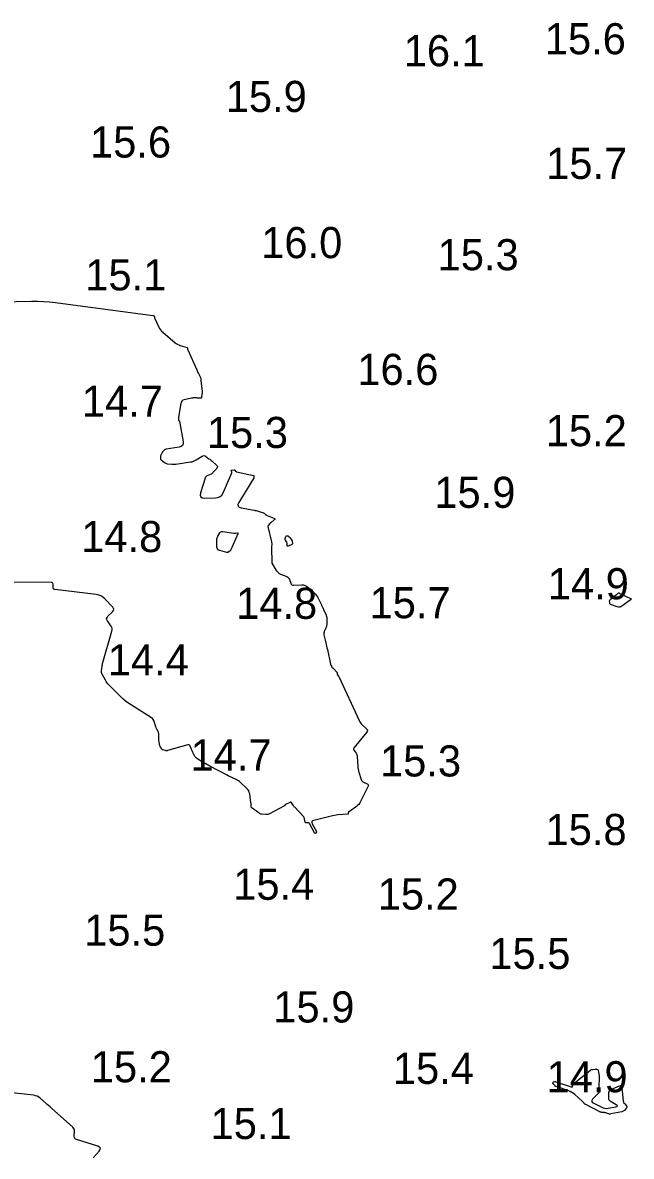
# Model space of a CAD drawing. Extents: x 1023796 to 1112670, y 656573 to 837340.
# Drawn here: x 1101265.3 to 1101363, y 690081.5 to 690263.7 of the extents above; entities that cross this region are included whole.
import ezdxf

# ---------------------------------------------------------------- set-up
doc = ezdxf.new("R2010")
doc.units = 0
doc.layers.add('V-CHAN-CONT-15FT', color=7, linetype='Continuous')
doc.layers.add('V-TOPO-SOUN', color=7, linetype='Continuous')

msp = doc.modelspace()

# ---------------------------------------------------------------- linework, layer by layer
at = {"layer": 'V-CHAN-CONT-15FT'}
for points in [[(1101261.74, 690218.83), (1101266.67, 690218.94), (1101267.64, 690218.94), (1101268.61, 690218.9), (1101269.57, 690218.83), (1101270.54, 690218.72), (1101286.16, 690216.64), (1101286.18, 690216.64), (1101286.21, 690216.63), (1101286.24, 690216.62), (1101286.26, 690216.61), (1101286.36, 690216.54), (1101286.38, 690216.52), (1101286.4, 690216.5), (1101286.41, 690216.48), (1101286.41, 690216.45), (1101286.43, 690216.27), (1101286.44, 690216.23), (1101286.45, 690216.19), (1101286.46, 690216.16), (1101286.48, 690216.12), (1101287.12, 690214.76), (1101287.25, 690214.53), (1101287.39, 690214.31), (1101287.56, 690214.11), (1101287.75, 690213.93), (1101289.75, 690212.21), (1101289.78, 690212.19), (1101289.8, 690212.17), (1101289.83, 690212.16), (1101289.86, 690212.14), (1101289.98, 690212.09), (1101290.01, 690212.08), (1101290.04, 690212.07), (1101290.07, 690212.05), (1101290.09, 690212.04), (1101290.35, 690211.89), (1101290.4, 690211.86), (1101290.45, 690211.84), (1101290.51, 690211.81), (1101290.56, 690211.79), (1101291.66, 690211.46), (1101291.69, 690211.44), (1101291.71, 690211.42), (1101291.72, 690211.4), (1101291.73, 690211.36), (1101291.73, 690211.22), (1101291.73, 690211.18), (1101291.74, 690211.15), (1101291.75, 690211.12), (1101291.76, 690211.08), (1101293.2, 690207.88), (1101293.27, 690207.74), (1101293.33, 690207.6), (1101293.4, 690207.46), (1101293.47, 690207.32), (1101293.85, 690206.55), (1101293.86, 690206.51), (1101293.87, 690206.48), (1101293.87, 690206.45), (1101293.87, 690206.41), (1101293.85, 690206.26), (1101293.85, 690206.23), (1101293.85, 690206.19), (1101293.85, 690206.15), (1101293.85, 690206.12), (1101294.06, 690204.44), (1101294.07, 690204.33), (1101294.07, 690204.22), (1101294.07, 690204.1), (1101294.05, 690203.99), (1101293.98, 690203.49), (1101293.96, 690203.41), (1101293.92, 690203.36), (1101293.86, 690203.33), (1101293.78, 690203.33), (1101293.42, 690203.36), (1101293.33, 690203.36), (1101293.25, 690203.37), (1101293.16, 690203.37), (1101293.07, 690203.37), (1101292.72, 690203.37), (1101292.63, 690203.37), (1101292.54, 690203.36), (1101292.45, 690203.35), (1101292.37, 690203.33), (1101291.19, 690203.06), (1101290.99, 690202.99), (1101290.83, 690202.87), (1101290.72, 690202.71), (1101290.66, 690202.5), (1101290.27, 690200.29), (1101290.26, 690200.23), (1101290.26, 690200.18), (1101290.26, 690200.13), (1101290.26, 690200.08), (1101290.28, 690199.8), (1101290.28, 690199.78), (1101290.29, 690199.77), (1101290.3, 690199.75), (1101290.32, 690199.74), (1101290.4, 690199.69), (1101290.42, 690199.68), (1101290.43, 690199.66), (1101290.44, 690199.65), (1101290.44, 690199.63), (1101291.01, 690196.3), (1101291.02, 690195.97), (1101290.92, 690195.72), (1101290.71, 690195.55), (1101290.4, 690195.45), (1101288.32, 690195.15), (1101288.25, 690195.14), (1101288.18, 690195.11), (1101288.12, 690195.07), (1101288.06, 690195.03), (1101287.83, 690194.82), (1101287.78, 690194.77), (1101287.73, 690194.71), (1101287.69, 690194.65), (1101287.66, 690194.58), (1101287.42, 690194.05), (1101287.4, 690194), (1101287.38, 690193.95), (1101287.37, 690193.89), (1101287.37, 690193.84), (1101287.38, 690193.61), (1101287.39, 690193.56), (1101287.41, 690193.51), (1101287.44, 690193.47), (1101287.48, 690193.43), (1101288.01, 690193.01), (1101288.12, 690192.94), (1101288.23, 690192.88), (1101288.35, 690192.84), (1101288.48, 690192.81), (1101289.21, 690192.73), (1101289.38, 690192.71), (1101289.54, 690192.71), (1101289.71, 690192.72), (1101289.88, 690192.73), (1101292.23, 690193.08), (1101292.47, 690193.13), (1101292.7, 690193.2), (1101292.91, 690193.3), (1101293.12, 690193.42), (1101294.07, 690194.03), (1101294.21, 690194.09), (1101294.35, 690194.11), (1101294.49, 690194.08), (1101294.62, 690194.01), (1101295.16, 690193.61), (1101295.29, 690193.51), (1101295.42, 690193.41), (1101295.55, 690193.3), (1101295.68, 690193.2), (1101296.37, 690192.59), (1101296.49, 690192.46), (1101296.53, 690192.33), (1101296.5, 690192.19), (1101296.41, 690192.05), (1101295.82, 690191.38), (1101295.73, 690191.28), (1101295.62, 690191.2), (1101295.51, 690191.13), (1101295.39, 690191.07), (1101294.88, 690190.86), (1101294.76, 690190.79), (1101294.67, 690190.71), (1101294.59, 690190.61), (1101294.54, 690190.49), (1101293.82, 690188.11), (1101293.77, 690187.74), (1101293.85, 690187.48), (1101294.08, 690187.33), (1101294.45, 690187.28), (1101296.21, 690187.3), (1101296.62, 690187.36), (1101296.96, 690187.51), (1101297.23, 690187.77), (1101297.44, 690188.12), (1101298.83, 690191.32), (1101298.85, 690191.37), (1101298.85, 690191.42), (1101298.85, 690191.46), (1101298.83, 690191.51), (1101298.75, 690191.7), (1101298.73, 690191.74), (1101298.74, 690191.77), (1101298.76, 690191.79), (1101298.81, 690191.79), (1101299.2, 690191.8), (1101299.24, 690191.8), (1101299.27, 690191.79), (1101299.31, 690191.77), (1101299.34, 690191.74), (1101299.45, 690191.61), (1101299.48, 690191.58), (1101299.51, 690191.55), (1101299.55, 690191.53), (1101299.59, 690191.52), (1101302.33, 690190.91), (1101302.34, 690190.9), (1101302.34, 690190.9), (1101302.35, 690190.89), (1101302.35, 690190.89), (1101302.36, 690190.85), (1101302.36, 690190.84), (1101302.36, 690190.83), (1101302.36, 690190.82), (1101302.37, 690190.82), (1101302.39, 690190.77), (1101302.4, 690190.76), (1101302.4, 690190.75), (1101302.4, 690190.74), (1101302.4, 690190.73), (1101302.37, 690190.65), (1101302.36, 690190.63), (1101302.36, 690190.61), (1101302.36, 690190.59), (1101302.36, 690190.58), (1101302.35, 690190.5), (1101302.35, 690190.49), (1101302.35, 690190.47), (1101302.34, 690190.45), (1101302.33, 690190.44), (1101299.96, 690186.56), (1101299.83, 690186.25), (1101299.84, 690186), (1101300.02, 690185.82), (1101300.34, 690185.71), (1101302.45, 690185.34), (1101302.61, 690185.3), (1101302.77, 690185.27), (1101302.93, 690185.22), (1101303.09, 690185.17), (1101303.91, 690184.89), (1101303.97, 690184.87), (1101304.03, 690184.84), (1101304.08, 690184.81), (1101304.13, 690184.77), (1101304.32, 690184.61), (1101304.37, 690184.57), (1101304.42, 690184.54), (1101304.48, 690184.51), (1101304.53, 690184.48), (1101305.6, 690184.05), (1101305.7, 690183.99), (1101305.73, 690183.93), (1101305.72, 690183.86), (1101305.64, 690183.78), (1101305.14, 690183.37), (1101305.08, 690183.33), (1101305.04, 690183.29), (1101304.99, 690183.24), (1101304.94, 690183.19), (1101304.71, 690182.91), (1101304.7, 690182.9), (1101304.68, 690182.88), (1101304.67, 690182.87), (1101304.66, 690182.85), (1101304.62, 690182.78), (1101304.61, 690182.76), (1101304.6, 690182.74), (1101304.6, 690182.73), (1101304.6, 690182.71), (1101305.21, 690180.24), (1101305.23, 690180.14), (1101305.25, 690180.05), (1101305.25, 690179.95), (1101305.24, 690179.85), (1101305.21, 690179.45), (1101305.2, 690179.35), (1101305.2, 690179.26), (1101305.2, 690179.16), (1101305.2, 690179.06), (1101305.25, 690177.2), (1101305.25, 690177.16), (1101305.25, 690177.13), (1101305.25, 690177.1), (1101305.25, 690177.06), (1101305.26, 690176.93), (1101305.26, 690176.89), (1101305.27, 690176.86), (1101305.28, 690176.83), (1101305.29, 690176.8), (1101305.98, 690175.65), (1101306.11, 690175.47), (1101306.27, 690175.31), (1101306.45, 690175.18), (1101306.65, 690175.07), (1101307.67, 690174.66), (1101307.81, 690174.58), (1101307.93, 690174.48), (1101308.02, 690174.36), (1101308.09, 690174.22), (1101308.31, 690173.59), (1101308.38, 690173.45), (1101308.47, 690173.35), (1101308.6, 690173.3), (1101308.75, 690173.28), (1101310.08, 690173.33), (1101310.35, 690173.32), (1101310.6, 690173.25), (1101310.83, 690173.14), (1101311.04, 690172.98), (1101312.11, 690171.98), (1101312.26, 690171.82), (1101312.4, 690171.66), (1101312.53, 690171.48), (1101312.64, 690171.29), (1101313.23, 690170.14), (1101313.24, 690170.13), (1101313.24, 690170.12), (1101313.25, 690170.11), (1101313.25, 690170.09), (1101313.25, 690170.04), (1101313.25, 690170.02), (1101313.26, 690170.01), (1101313.26, 690170), (1101313.27, 690169.98), (1101313.46, 690169.63), (1101313.49, 690169.57), (1101313.52, 690169.51), (1101313.55, 690169.45), (1101313.58, 690169.38), (1101313.94, 690168.56), (1101313.97, 690168.49), (1101313.99, 690168.43), (1101314.01, 690168.36), (1101314.03, 690168.29), (1101314.09, 690168.02), (1101314.1, 690167.95), (1101314.11, 690167.88), (1101314.11, 690167.81), (1101314.11, 690167.74), (1101314.08, 690166.92), (1101314.06, 690166.78), (1101314.04, 690166.64), (1101313.99, 690166.51), (1101313.94, 690166.37), (1101313.69, 690165.85), (1101313.64, 690165.72), (1101313.61, 690165.59), (1101313.61, 690165.45), (1101313.63, 690165.31), (1101313.94, 690164.01), (1101314, 690163.74), (1101314.06, 690163.48), (1101314.12, 690163.21), (1101314.18, 690162.95), (1101314.7, 690160.61), (1101314.75, 690160.44), (1101314.83, 690160.28), (1101314.92, 690160.13), (1101315.03, 690159.99), (1101315.78, 690159.22), (1101315.78, 690159.21), (1101315.78, 690159.21), (1101315.78, 690159.2), (1101315.78, 690159.2), (1101315.76, 690159.18), (1101315.75, 690159.18), (1101315.75, 690159.17), (1101315.75, 690159.16), (1101315.75, 690159.16), (1101315.75, 690158.99), (1101315.76, 690158.96), (1101315.76, 690158.93), (1101315.78, 690158.91), (1101315.79, 690158.88), (1101315.93, 690158.73), (1101315.96, 690158.69), (1101315.98, 690158.65), (1101316, 690158.62), (1101316.02, 690158.58), (1101319.28, 690151.53), (1101319.38, 690151.34), (1101319.5, 690151.16), (1101319.63, 690150.99), (1101319.79, 690150.84), (1101320.43, 690150.25), (1101320.55, 690150.11), (1101320.6, 690149.95), (1101320.57, 690149.79), (1101320.47, 690149.63), (1101318.47, 690147.19), (1101318.41, 690147.08), (1101318.38, 690146.97), (1101318.4, 690146.86), (1101318.46, 690146.74), (1101318.78, 690146.28), (1101318.85, 690146.16), (1101318.91, 690146.04), (1101318.95, 690145.91), (1101318.96, 690145.77), (1101319.06, 690144.21), (1101319.09, 690143.96), (1101319.13, 690143.7), (1101319.18, 690143.45), (1101319.25, 690143.21), (1101319.6, 690142.03), (1101319.66, 690141.89), (1101319.74, 690141.77), (1101319.85, 690141.68), (1101319.98, 690141.61), (1101320.56, 690141.37), (1101320.68, 690141.3), (1101320.74, 690141.21), (1101320.76, 690141.1), (1101320.71, 690140.96), (1101319.52, 690138.51), (1101319.39, 690138.28), (1101319.23, 690138.06), (1101319.04, 690137.86), (1101318.83, 690137.69), (1101317.54, 690136.73), (1101317.53, 690136.71), (1101317.51, 690136.69), (1101317.51, 690136.67), (1101317.51, 690136.65), (1101317.54, 690136.54), (1101317.54, 690136.51), (1101317.53, 690136.5), (1101317.52, 690136.49), (1101317.49, 690136.48), (1101315.89, 690136.36), (1101315.61, 690136.33), (1101315.34, 690136.29), (1101315.07, 690136.24), (1101314.8, 690136.18), (1101311.99, 690135.48), (1101311.8, 690135.4), (1101311.69, 690135.28), (1101311.68, 690135.13), (1101311.75, 690134.93), (1101312.42, 690133.68), (1101312.43, 690133.66), (1101312.44, 690133.63), (1101312.44, 690133.61), (1101312.43, 690133.58), (1101312.4, 690133.46), (1101312.39, 690133.44), (1101312.38, 690133.43), (1101312.36, 690133.42), (1101312.34, 690133.41), (1101312.22, 690133.41), (1101312.21, 690133.41), (1101312.21, 690133.41), (1101312.2, 690133.41), (1101312.19, 690133.4), (1101312.17, 690133.39), (1101312.17, 690133.39), (1101312.16, 690133.39), (1101312.16, 690133.39), (1101312.16, 690133.4), (1101311.3, 690134.98), (1101311.26, 690135.04), (1101311.21, 690135.08), (1101311.15, 690135.1), (1101311.09, 690135.1), (1101310.8, 690135.08), (1101310.73, 690135.08), (1101310.68, 690135.1), (1101310.65, 690135.14), (1101310.63, 690135.21), (1101310.51, 690135.75), (1101310.48, 690135.86), (1101310.44, 690135.96), (1101310.38, 690136.06), (1101310.31, 690136.14), (1101308.94, 690137.59), (1101308.87, 690137.66), (1101308.81, 690137.74), (1101308.75, 690137.82), (1101308.69, 690137.91), (1101308.37, 690138.4), (1101308.36, 690138.41), (1101308.36, 690138.41), (1101308.35, 690138.42), (1101308.34, 690138.42), (1101308.3, 690138.42), (1101308.29, 690138.42), (1101308.28, 690138.41), (1101308.27, 690138.41), (1101308.27, 690138.41), (1101307.37, 690137.97), (1101307.35, 690137.96), (1101307.34, 690137.95), (1101307.34, 690137.94), (1101307.34, 690137.92), (1101307.34, 690137.85), (1101307.33, 690137.83), (1101307.33, 690137.82), (1101307.32, 690137.81), (1101307.3, 690137.8), (1101304.91, 690136.54), (1101304.77, 690136.48), (1101304.62, 690136.44), (1101304.47, 690136.42), (1101304.32, 690136.42), (1101303.63, 690136.47), (1101303.51, 690136.49), (1101303.41, 690136.52), (1101303.3, 690136.58), (1101303.21, 690136.64), (1101302.82, 690136.96), (1101302.74, 690137.03), (1101302.65, 690137.09), (1101302.57, 690137.14), (1101302.48, 690137.2), (1101302.09, 690137.43), (1101302.03, 690137.48), (1101301.98, 690137.53), (1101301.96, 690137.6), (1101301.95, 690137.67), (1101301.94, 690137.99), (1101301.94, 690138.08), (1101301.94, 690138.16), (1101301.93, 690138.24), (1101301.92, 690138.32), (1101301.71, 690139.73), (1101301.65, 690139.99), (1101301.55, 690140.22), (1101301.42, 690140.43), (1101301.25, 690140.63), (1101300.25, 690141.58), (1101300.09, 690141.73), (1101299.91, 690141.86), (1101299.72, 690141.97), (1101299.53, 690142.07), (1101298.34, 690142.6), (1101298.32, 690142.61), (1101298.31, 690142.62), (1101298.29, 690142.62), (1101298.28, 690142.63), (1101298.21, 690142.65), (1101298.2, 690142.66), (1101298.19, 690142.66), (1101298.18, 690142.67), (1101298.17, 690142.68), (1101298.14, 690142.72), (1101298.13, 690142.73), (1101298.12, 690142.74), (1101298.11, 690142.74), (1101298.1, 690142.75), (1101295.3, 690144.21), (1101295.07, 690144.33), (1101294.83, 690144.47), (1101294.59, 690144.6), (1101294.36, 690144.74), (1101293.23, 690145.45), (1101293.11, 690145.53), (1101293.01, 690145.63), (1101292.93, 690145.74), (1101292.86, 690145.87), (1101292.6, 690146.4), (1101292.54, 690146.53), (1101292.48, 690146.66), (1101292.42, 690146.79), (1101292.37, 690146.91), (1101292.15, 690147.43), (1101292.08, 690147.54), (1101291.99, 690147.6), (1101291.89, 690147.63), (1101291.76, 690147.61), (1101288.53, 690146.7), (1101288.44, 690146.68), (1101288.36, 690146.67), (1101288.27, 690146.68), (1101288.18, 690146.7), (1101287.82, 690146.8), (1101287.74, 690146.84), (1101287.67, 690146.88), (1101287.61, 690146.94), (1101287.55, 690147.01), (1101287.35, 690147.37), (1101287.3, 690147.46), (1101287.26, 690147.55), (1101287.24, 690147.64), (1101287.22, 690147.74), (1101287.16, 690148.17), (1101287.15, 690148.27), (1101287.14, 690148.38), (1101287.13, 690148.48), (1101287.13, 690148.58), (1101287.12, 690149.36), (1101287.11, 690149.47), (1101287.09, 690149.57), (1101287.06, 690149.67), (1101287.01, 690149.76), (1101286.81, 690150.14), (1101286.76, 690150.24), (1101286.72, 690150.34), (1101286.68, 690150.44), (1101286.65, 690150.54), (1101286.38, 690151.4), (1101286.32, 690151.56), (1101286.22, 690151.71), (1101286.1, 690151.84), (1101285.96, 690151.95), (1101282.59, 690154.08), (1101282.16, 690154.37), (1101281.74, 690154.68), (1101281.35, 690155.02), (1101280.97, 690155.38), (1101279.09, 690157.28), (1101278.93, 690157.45), (1101278.79, 690157.63), (1101278.66, 690157.82), (1101278.54, 690158.02), (1101278.03, 690158.96), (1101277.97, 690159.1), (1101277.93, 690159.25), (1101277.91, 690159.41), (1101277.92, 690159.57), (1101278.01, 690160.21), (1101278.03, 690160.37), (1101278.06, 690160.53), (1101278.1, 690160.69), (1101278.14, 690160.85), (1101279.59, 690165.89), (1101279.63, 690166.12), (1101279.62, 690166.34), (1101279.56, 690166.55), (1101279.44, 690166.75), (1101278.87, 690167.55), (1101278.77, 690167.74), (1101278.75, 690167.93), (1101278.81, 690168.11), (1101278.94, 690168.28), (1101279.71, 690169.01), (1101279.85, 690169.19), (1101279.9, 690169.37), (1101279.86, 690169.56), (1101279.73, 690169.74), (1101278.44, 690171.11), (1101278.15, 690171.37), (1101277.82, 690171.57), (1101277.47, 690171.7), (1101277.09, 690171.78), (1101270.43, 690172.58), (1101270.31, 690172.61), (1101270.22, 690172.67), (1101270.17, 690172.76), (1101270.15, 690172.89), (1101270.15, 690173.44), (1101270.13, 690173.56), (1101270.08, 690173.64), (1101269.99, 690173.7), (1101269.87, 690173.72), (1101262.05, 690173.79)], [(1101276.61, 690081.23), (1101277.56, 690082.33), (1101277.73, 690082.59), (1101277.75, 690082.8), (1101277.62, 690082.98), (1101277.35, 690083.11), (1101273.93, 690084.19), (1101273.76, 690084.27), (1101273.64, 690084.38), (1101273.58, 690084.53), (1101273.56, 690084.71), (1101273.59, 690085.51), (1101273.57, 690085.7), (1101273.52, 690085.88), (1101273.43, 690086.03), (1101273.3, 690086.18), (1101269.88, 690089.24), (1101269.66, 690089.44), (1101269.44, 690089.64), (1101269.22, 690089.84), (1101268.99, 690090.04), (1101268.1, 690090.83), (1101267.86, 690091.01), (1101267.61, 690091.15), (1101267.34, 690091.24), (1101267.05, 690091.3), (1101262.09, 690091.86)]]:
    msp.add_lwpolyline(points, dxfattribs=at)
for points in [[(1101298.62, 690178.83), (1101298.57, 690178.78), (1101298.52, 690178.74), (1101298.28, 690178.58), (1101298.22, 690178.54), (1101298.16, 690178.53), (1101298.1, 690178.52), (1101298.03, 690178.53), (1101296.9, 690178.85), (1101296.71, 690178.93), (1101296.58, 690179.05), (1101296.49, 690179.21), (1101296.46, 690179.41), (1101296.43, 690180.58), (1101296.44, 690180.73), (1101296.47, 690180.88), (1101296.52, 690181.01), (1101296.58, 690181.15), (1101296.9, 690181.67), (1101296.99, 690181.78), (1101297.1, 690181.85), (1101297.22, 690181.89), (1101297.36, 690181.89), (1101299.17, 690181.63), (1101299.24, 690181.63), (1101299.31, 690181.62), (1101299.38, 690181.63), (1101299.45, 690181.63), (1101299.73, 690181.67), (1101299.79, 690181.67), (1101299.82, 690181.65), (1101299.83, 690181.62), (1101299.81, 690181.56), (1101298.69, 690178.94), (1101298.65, 690178.88)], [(1101308.55, 690180.37), (1101308.55, 690180.36), (1101308.55, 690180.35), (1101308.53, 690180.32), (1101308.52, 690180.31), (1101308.52, 690180.3), (1101308.52, 690180.29), (1101308.52, 690180.28), (1101308.56, 690179.97), (1101308.56, 690179.92), (1101308.55, 690179.88), (1101308.52, 690179.85), (1101308.47, 690179.82), (1101307.87, 690179.57), (1101307.81, 690179.56), (1101307.76, 690179.57), (1101307.74, 690179.6), (1101307.73, 690179.67), (1101307.72, 690179.99), (1101307.71, 690180.06), (1101307.69, 690180.13), (1101307.66, 690180.2), (1101307.63, 690180.26), (1101307.45, 690180.51), (1101307.42, 690180.57), (1101307.4, 690180.64), (1101307.4, 690180.71), (1101307.41, 690180.78), (1101307.52, 690181.13), (1101307.54, 690181.17), (1101307.56, 690181.19), (1101307.59, 690181.21), (1101307.64, 690181.21), (1101307.87, 690181.2), (1101307.89, 690181.19), (1101307.9, 690181.19), (1101307.91, 690181.18), (1101307.92, 690181.16), (1101307.95, 690181.1), (1101307.96, 690181.08), (1101307.97, 690181.07), (1101307.99, 690181.05), (1101308, 690181.05), (1101308.1, 690180.99), (1101308.12, 690180.98), (1101308.14, 690180.96), (1101308.16, 690180.94), (1101308.17, 690180.92), (1101308.55, 690180.39), (1101308.55, 690180.38)], [(1101362.81, 690170.92), (1101362.78, 690170.9), (1101362.76, 690170.88), (1101361.46, 690169.92), (1101361.28, 690169.81), (1101361.1, 690169.76), (1101360.91, 690169.76), (1101360.71, 690169.81), (1101359.65, 690170.2), (1101359.59, 690170.24), (1101359.54, 690170.29), (1101359.51, 690170.35), (1101359.5, 690170.42), (1101359.49, 690170.75), (1101359.5, 690170.83), (1101359.52, 690170.9), (1101359.56, 690170.96), (1101359.61, 690171.01), (1101360.59, 690171.77), (1101360.63, 690171.79), (1101360.67, 690171.82), (1101360.7, 690171.85), (1101360.74, 690171.88), (1101360.88, 690172), (1101360.92, 690172.02), (1101360.96, 690172.03), (1101361, 690172.03), (1101361.04, 690172.02), (1101362.94, 690171.09), (1101362.96, 690171.07), (1101362.97, 690171.06), (1101362.96, 690171.04), (1101362.95, 690171.03), (1101362.85, 690170.95), (1101362.83, 690170.93)], [(1101350.42, 690093.41), (1101350.44, 690093.43), (1101350.46, 690093.44), (1101350.69, 690093.5), (1101350.73, 690093.51), (1101350.78, 690093.51), (1101350.82, 690093.5), (1101350.87, 690093.49), (1101353.34, 690092.64), (1101353.4, 690092.62), (1101353.46, 690092.63), (1101353.5, 690092.67), (1101353.53, 690092.73), (1101353.64, 690093.01), (1101353.67, 690093.08), (1101353.71, 690093.14), (1101353.76, 690093.2), (1101353.81, 690093.25), (1101356.4, 690095.33), (1101356.48, 690095.38), (1101356.56, 690095.42), (1101356.65, 690095.45), (1101356.74, 690095.47), (1101357.26, 690095.52), (1101357.29, 690095.53), (1101357.32, 690095.52), (1101357.35, 690095.52), (1101357.38, 690095.51), (1101357.53, 690095.46), (1101357.54, 690095.46), (1101357.56, 690095.45), (1101357.57, 690095.44), (1101357.58, 690095.43), (1101357.62, 690095.37), (1101357.63, 690095.36), (1101357.64, 690095.35), (1101357.65, 690095.33), (1101357.65, 690095.31), (1101357.76, 690094.75), (1101357.78, 690094.65), (1101357.79, 690094.55), (1101357.8, 690094.45), (1101357.8, 690094.35), (1101357.77, 690092.46), (1101357.77, 690092.39), (1101357.77, 690092.31), (1101357.77, 690092.24), (1101357.77, 690092.16), (1101357.76, 690091.86), (1101357.75, 690091.79), (1101357.73, 690091.72), (1101357.7, 690091.66), (1101357.66, 690091.6), (1101356.76, 690090.66), (1101356.65, 690090.49), (1101356.62, 690090.34), (1101356.69, 690090.2), (1101356.86, 690090.09), (1101358.22, 690089.38), (1101358.47, 690089.28), (1101358.73, 690089.21), (1101359, 690089.2), (1101359.27, 690089.23), (1101360.49, 690089.46), (1101360.66, 690089.51), (1101360.73, 690089.58), (1101360.69, 690089.67), (1101360.54, 690089.77), (1101359.71, 690090.26), (1101359.55, 690090.38), (1101359.44, 690090.52), (1101359.38, 690090.69), (1101359.36, 690090.89), (1101359.37, 690091.73), (1101359.4, 690091.92), (1101359.47, 690092.08), (1101359.6, 690092.21), (1101359.77, 690092.3), (1101361.26, 690092.88), (1101361.34, 690092.9), (1101361.4, 690092.89), (1101361.43, 690092.84), (1101361.45, 690092.76), (1101361.46, 690092.37), (1101361.46, 690092.27), (1101361.47, 690092.17), (1101361.48, 690092.07), (1101361.49, 690091.98), (1101361.67, 690090.39), (1101361.69, 690090.27), (1101361.73, 690090.16), (1101361.78, 690090.06), (1101361.85, 690089.97), (1101362.17, 690089.62), (1101362.23, 690089.53), (1101362.26, 690089.44), (1101362.24, 690089.35), (1101362.18, 690089.26), (1101361.85, 690088.88), (1101361.77, 690088.79), (1101361.67, 690088.73), (1101361.57, 690088.68), (1101361.45, 690088.64), (1101359.67, 690088.31), (1101359.57, 690088.29), (1101359.48, 690088.29), (1101359.38, 690088.31), (1101359.29, 690088.33), (1101358.88, 690088.46), (1101358.8, 690088.48), (1101358.72, 690088.5), (1101358.64, 690088.51), (1101358.56, 690088.52), (1101358.23, 690088.55), (1101358.15, 690088.57), (1101358.07, 690088.58), (1101357.99, 690088.61), (1101357.92, 690088.65), (1101355.55, 690089.87), (1101355.5, 690089.9), (1101355.46, 690089.93), (1101355.42, 690089.97), (1101355.38, 690090.01), (1101355.25, 690090.18), (1101355.21, 690090.23), (1101355.18, 690090.27), (1101355.14, 690090.31), (1101355.1, 690090.35), (1101353.89, 690091.43), (1101353.67, 690091.61), (1101353.44, 690091.76), (1101353.18, 690091.9), (1101352.92, 690092), (1101350.89, 690092.71), (1101350.83, 690092.73), (1101350.77, 690092.76), (1101350.72, 690092.8), (1101350.68, 690092.85), (1101350.44, 690093.13), (1101350.43, 690093.14), (1101350.43, 690093.15), (1101350.42, 690093.15), (1101350.41, 690093.16), (1101350.38, 690093.18), (1101350.38, 690093.19), (1101350.37, 690093.19), (1101350.37, 690093.2), (1101350.37, 690093.21), (1101350.4, 690093.37), (1101350.4, 690093.39)]]:
    msp.add_lwpolyline(points, close=True, dxfattribs=at)

# ---------------------------------------------------------------- texts
at = {"layer": 'V-TOPO-SOUN'}
for s, p in [('15.6 ', (1101349.08, 690258.61)), ('16.1 ', (1101326.44, 690256.68)), ('15.9 ', (1101297.86, 690249.33)), ('15.6 ', (1101276.08, 690242.01)), ('15.7 ', (1101349.3, 690238.57)), ('16.0 ', (1101303.56, 690225.84)), ('15.3 ', (1101331.88, 690223.9)), ('15.1 ', (1101275.32, 690220.66)), ('16.6 ', (1101318.99, 690205.47)), ('14.7 ', (1101274.76, 690200.35)), ('15.3 ', (1101294.84, 690195.33)), ('15.2 ', (1101349.23, 690195.62)), ('15.9 ', (1101331.35, 690185.71)), ('14.8 ', (1101274.66, 690178.6)), ('14.9 ', (1101349.56, 690171.02)), ('14.8 ', (1101299.53, 690167.87)), ('15.7 ', (1101320.95, 690167.97)), ('14.4 ', (1101278.92, 690158.78)), ('14.7 ', (1101292.21, 690143.49)), ('15.3 ', (1101322.63, 690142.54)), ('15.8 ', (1101349.2, 690131.52)), ('15.4 ', (1101299.07, 690122.72)), ('15.2 ', (1101322.26, 690121.15)), ('15.5 ', (1101275.15, 690115.34)), ('15.5 ', (1101340.18, 690111.6)), ('15.9 ', (1101305.5, 690103)), ('15.2 ', (1101276.2, 690093.39)), ('15.4 ', (1101324.69, 690093.13)), ('14.9 ', (1101349.36, 690091.78)), ('15.1 ', (1101295.43, 690084.27))]:
    msp.add_text(s, height=5, dxfattribs=at).set_placement(p)

doc.saveas('drawing.dxf')
